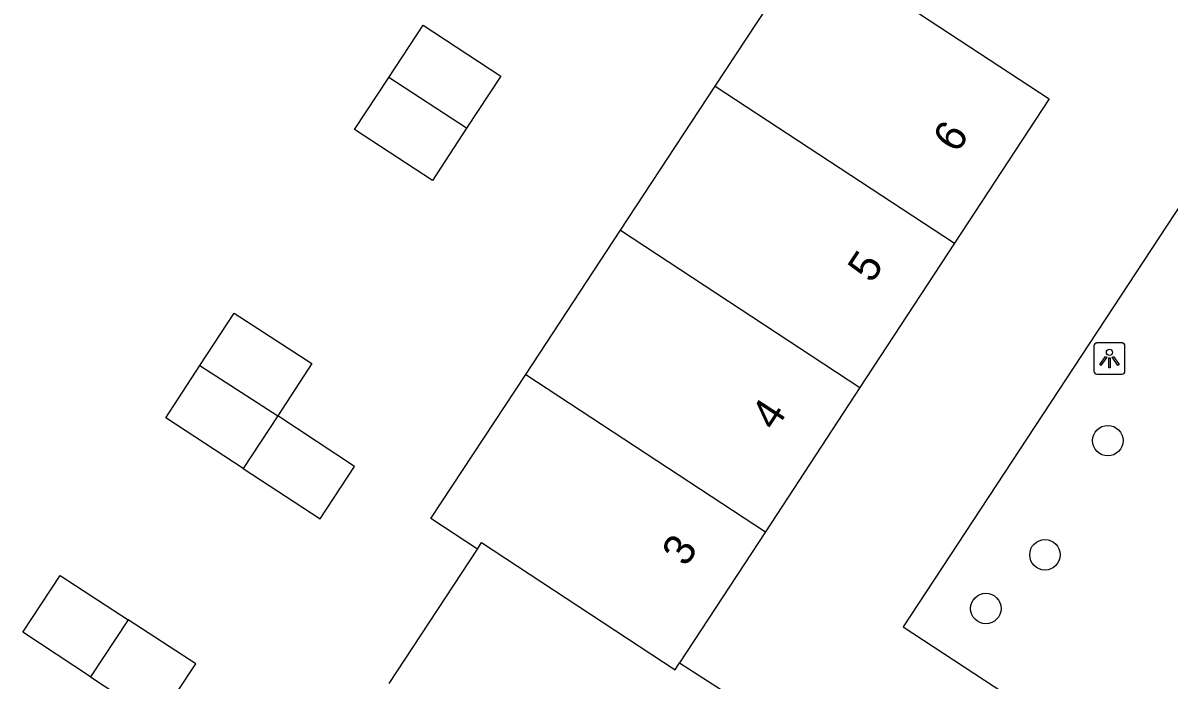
# Model space of a CAD drawing. Extents: x 159280 to 160375, y 384531 to 385872.
# Drawn here: x 159618.25 to 159655.03, y 385166.72 to 385187.83 of the extents above; entities that cross this region are included whole.
import ezdxf

# ---------------------------------------------------------------- set-up
doc = ezdxf.new("R2010")
doc.units = 0
for name, color, linetype in [('IMGEO_Boom', 7, 'Continuous'), ('IMGEO_Groenvoorziening', 7, 'Continuous'), ('IMGEO_Lichtpunt', 7, 'Continuous'), ('IMGEO_Pand', 7, 'Continuous'), ('IMGEO_Pand_nummerreeks', 7, 'Continuous')]:
    doc.layers.add(name, color=color, linetype=linetype)

msp = doc.modelspace()

# ---------------------------------------------------------------- linework, layer by layer
at = {"layer": 'IMGEO_Boom'}
for centre in [(159653.068, 385174.413), (159651.051, 385170.747), (159649.155, 385169.022)]:
    msp.add_circle(centre, 0.489, dxfattribs=at)
at = {"layer": 'IMGEO_Groenvoorziening'}
msp.add_lwpolyline([(159664.186, 385195.364), (159646.501, 385168.438), (159658.52, 385160.544), (159676.078, 385187.274)], dxfattribs=at)
at = {"layer": 'IMGEO_Lichtpunt'}
for p, q in [((159652.623, 385177.453), (159652.623, 385176.646)), ((159652.623, 385177.453), (159652.623, 385176.646)), ((159653.525, 385177.548), (159652.717, 385177.548)), ((159653.525, 385177.548), (159652.717, 385177.548)), ((159653.619, 385176.646), (159653.619, 385177.453)), ((159653.619, 385176.646), (159653.619, 385177.453)), ((159652.717, 385176.552), (159653.525, 385176.552)), ((159652.717, 385176.552), (159653.525, 385176.552))]:
    msp.add_line(p, q, dxfattribs=at)
for points in [[(159652.997, 385177.117), (159653.036, 385177.089), (159652.848, 385176.827), (159652.81, 385176.854), (159652.997, 385177.117)], [(159653.099, 385177.069), (159653.146, 385177.069), (159653.146, 385176.747), (159653.099, 385176.747), (159653.099, 385177.069)], [(159653.209, 385177.089), (159653.247, 385177.116), (159653.434, 385176.854), (159653.395, 385176.826), (159653.209, 385177.089)]]:
    msp.add_lwpolyline(points, dxfattribs=at)
msp.add_circle((159653.122, 385177.251), 0.0994, dxfattribs=at)
for centre, start, end in [((159652.717, 385177.453), 90, 180), ((159652.717, 385177.453), 90, 180), ((159653.525, 385177.453), 0, 90), ((159653.525, 385177.453), 0, 90), ((159652.717, 385176.646), 180, 270), ((159652.717, 385176.646), 180, 270), ((159653.525, 385176.646), 270, 0), ((159653.525, 385176.646), 270, 360)]:
    msp.add_arc(centre, 0.0946, start, end, dxfattribs=at)
at = {"layer": 'IMGEO_Pand'}
for points in [[(159640.473, 385185.798), (159643.515, 385190.427), (159651.187, 385185.385), (159648.151, 385180.751)], [(159629.997, 385186.076), (159631.096, 385187.748), (159633.588, 385186.116), (159632.491, 385184.442)], [(159632.491, 385184.442), (159631.394, 385182.768), (159628.895, 385184.4), (159629.997, 385186.076)], [(159632.491, 385184.442), (159629.997, 385186.076)], [(159637.431, 385181.169), (159640.473, 385185.798)], [(159640.473, 385185.798), (159648.151, 385180.751)], [(159634.388, 385176.54), (159637.431, 385181.169)], [(159637.431, 385181.169), (159645.116, 385176.118)], [(159648.151, 385180.751), (159645.116, 385176.118)], [(159623.935, 385176.829), (159625.035, 385178.511), (159627.529, 385176.895), (159626.429, 385175.213)], [(159625.321, 385173.519), (159622.835, 385175.146), (159623.935, 385176.829)], [(159623.935, 385176.829), (159626.429, 385175.213)], [(159632.837, 385170.932), (159631.346, 385171.911), (159634.388, 385176.54)], [(159634.388, 385176.54), (159642.081, 385171.485)], [(159645.116, 385176.118), (159642.081, 385171.485)], [(159626.429, 385175.213), (159625.321, 385173.519)], [(159625.321, 385173.519), (159627.796, 385171.9), (159628.896, 385173.582), (159626.429, 385175.213)], [(159642.081, 385171.485), (159639.328, 385167.283)], [(159632.837, 385170.932), (159632.972, 385171.137), (159639.181, 385167.059), (159639.328, 385167.283)], [(159630.003, 385166.618), (159632.837, 385170.932)], [(159620.42, 385166.831), (159618.253, 385168.261), (159619.452, 385170.086), (159621.629, 385168.664)], [(159621.629, 385168.664), (159620.42, 385166.831)], [(159620.42, 385166.831), (159622.586, 385165.401), (159623.806, 385167.243), (159621.629, 385168.664)], [(159639.328, 385167.283), (159640.819, 385166.31), (159637.726, 385161.574)]]:
    msp.add_lwpolyline(points, dxfattribs=at)

# ---------------------------------------------------------------- texts
at = {"layer": 'IMGEO_Pand_nummerreeks'}
for s, p in [('6', (159648.231, 385183.61)), ('5', (159645.496, 385179.435)), ('4', (159642.386, 385174.688)), ('3', (159639.532, 385170.331))]:
    msp.add_text(s, height=1, rotation=56.7687, dxfattribs=at).set_placement(p)

doc.saveas('drawing.dxf')
